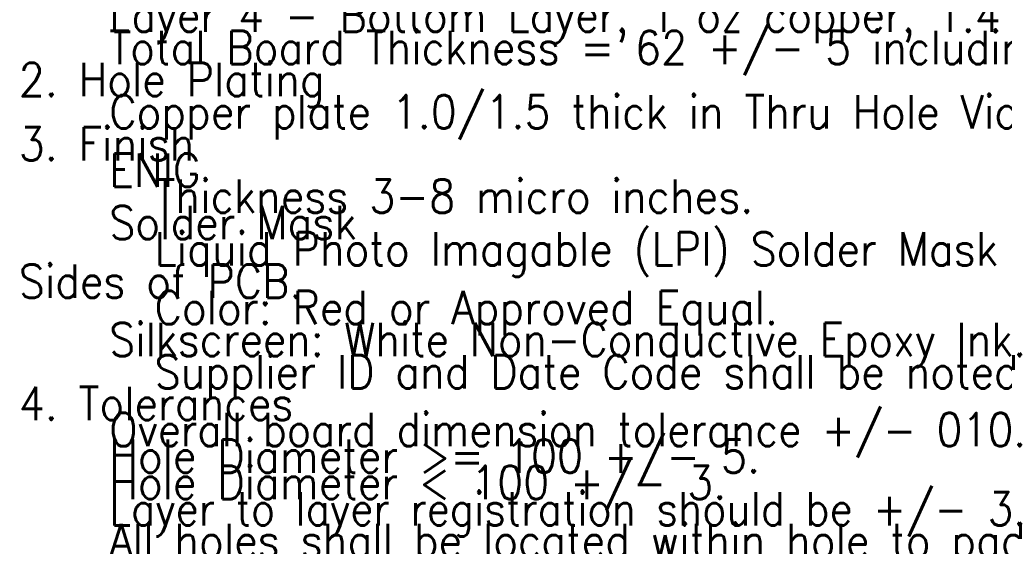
# Model space of a CAD drawing. Header units: millimetres. Extents: x -1.5 to 11.1, y -3 to 5.
# Tile 317 of 323: x 4.8 to 8.5, y 1 to 3. Entities that reach past the tile are written whole.
import ezdxf

# ---------------------------------------------------------------- set-up
doc = ezdxf.new("R2010")
doc.units = ezdxf.units.MM
doc.header["$MEASUREMENT"] = 0
doc.layers.add('Document', color=7, linetype='Continuous', true_color=0x7f7f00)
doc.styles.add('textstyle38', font='standard')
doc.styles.add('textstyle39', font='standard')
doc.styles.add('textstyle40', font='standard')
doc.styles.add('textstyle41', font='standard')
doc.styles.add('textstyle42', font='standard')
doc.styles.add('textstyle43', font='standard')
doc.styles.add('textstyle44', font='standard')
doc.styles.add('textstyle45', font='standard')
doc.styles.add('textstyle46', font='standard')
doc.styles.add('textstyle47', font='standard')
doc.styles.add('textstyle48', font='standard')
doc.styles.add('textstyle49', font='standard')
doc.styles.add('textstyle50', font='standard')
doc.styles.add('textstyle51', font='standard')
doc.styles.add('textstyle52', font='standard')
doc.styles.add('textstyle53', font='standard')
doc.styles.add('textstyle54', font='standard')
doc.styles.add('textstyle55', font='standard')
doc.styles.add('textstyle56', font='standard')

# ---------------------------------------------------------------- blocks, each defined once
blk = doc.blocks.new('PCB_F___30T_20G_16D_4003_1')
at = {"layer": 'Document'}
for s, style, p in [('    Layer 4 - Bottom Layer, 1 oz copper, 1.4', 'textstyle38', (4.8, 2.9234)), ('    Total Board Thickness = 62 +/- 5 including top and bottom soldermask.', 'textstyle39', (4.8, 2.8025)), ('2. Hole Plating', 'textstyle40', (4.8, 2.6825)), ('    Copper plate 1.0/1.5 thick in Thru Hole Vias (Approx. 1.5 on surface).', 'textstyle41', (4.8, 2.5616)), ('3. Finish', 'textstyle42', (4.8, 2.4416)), ('    ENIG', 'textstyle43', (4.8, 2.3427)), ('      Thickness 3-8 micro inches.', 'textstyle44', (4.8, 2.2449)), ('    Solder Mask', 'textstyle45', (4.8, 2.146)), ('      Liquid Photo Imagable (LPI) Solder Mask Over Bare Copper (SMOBC) on Both', 'textstyle46', (4.8, 2.0472)), ('Sides of PCB.', 'textstyle47', (4.8, 1.9261)), ('      Color: Red or Approved Equal.', 'textstyle48', (4.8, 1.8273)), ('    Silkscreen: White Non-Conductive Epoxy Ink.', 'textstyle49', (4.8, 1.7076)), ('      Supplier ID and Date Code shall be noted on bottom silkscreen.', 'textstyle50', (4.8, 1.5866)), ('4. Tolerances', 'textstyle51', (4.8, 1.4683)), ('    Overall board dimension tolerance +/- 010.', 'textstyle52', (4.8, 1.3696)), ('    Hole Diameter >= 100 +/- 5.', 'textstyle53', (4.8, 1.2708)), ('    Hole Diameter < 100 +/- 3.', 'textstyle54', (4.8, 1.1719)), ('    Layer to layer registration should be +/- 3.', 'textstyle55', (4.8, 1.073)), ('    All holes shall be located within hole to pad tangency.', 'textstyle56', (4.8, 0.9535))]:
    blk.add_text(s, height=0.125, rotation=360, dxfattribs=dict(at, style=style)).set_placement(p)

msp = doc.modelspace()

# ---------------------------------------------------------------- block references
msp.add_blockref('PCB_F___30T_20G_16D_4003_1', (0, 0))

doc.saveas('drawing.dxf')
